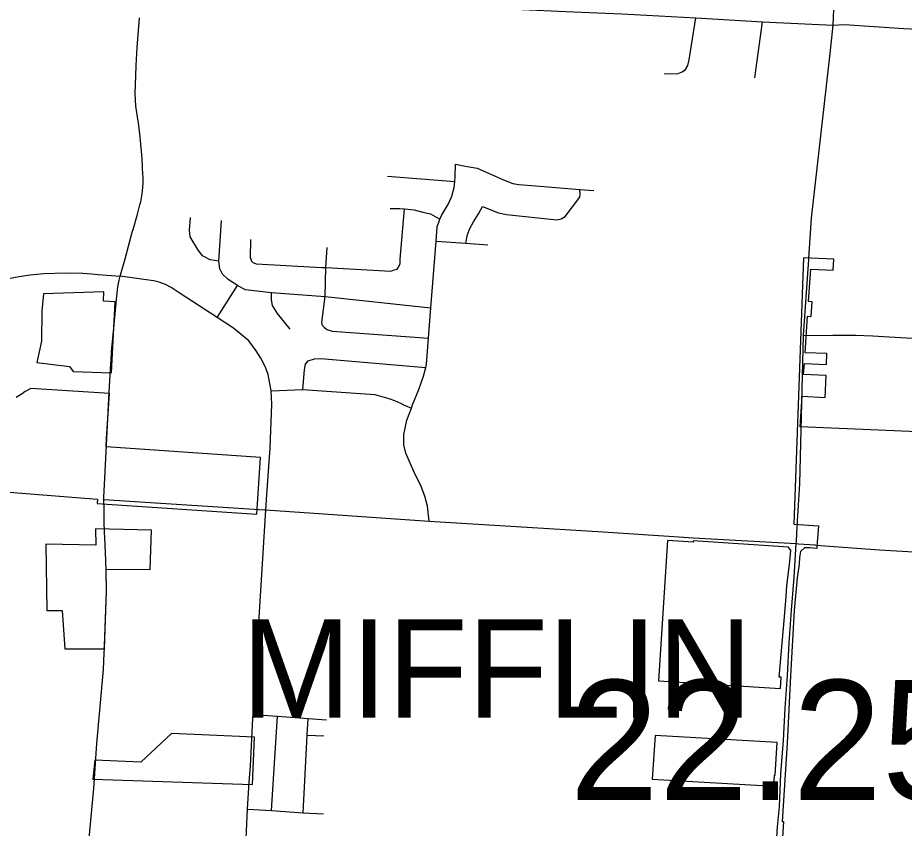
# Model space of a CAD drawing. Extents: x 1729596 to 1934326, y 644115 to 911751.
# Drawn here: x 1846156 to 1854280, y 733508 to 740936 of the extents above; entities that cross this region are included whole.
import ezdxf

# ---------------------------------------------------------------- set-up
doc = ezdxf.new("R2010")
doc.units = 0
for name, color, linetype in [('Default', 7, 'Continuous'), ('GM_X_City_Street', 7, 'Continuous'), ('GM_X_Corporation', 7, 'Continuous'), ('GM_X_County_Road', 7, 'Continuous'), ('GM_X_Township_Text', 7, 'Continuous')]:
    doc.layers.add(name, color=color, linetype=linetype)

msp = doc.modelspace()

# ---------------------------------------------------------------- linework, layer by layer
at = {"layer": 'GM_X_City_Street'}
for points in [[(1853599.9, 740608.8), (1853629, 740869.1), (1853691.3, 742408), (1853766.1, 743292), (1853772.6, 743369.5)], [(1847321.8, 741251.9), (1847351.3, 741244.1), (1847381.6, 741239.7), (1847603, 741215.4), (1849529.3, 741090.6), (1849921.6, 741065.2), (1850431.1, 741032.2), (1850777.5, 741011.4), (1851179.4, 740992.3), (1851693.3, 740972.3), (1852368.6, 740935.9), (1852982.3, 740899.4), (1853629, 740869.1), (1853731.5, 740872.5), (1854274.9, 740838.7), (1855574.3, 740776.2), (1855702.7, 740769.8)], [(1847298.1, 739586.2), (1847291.7, 739680.5), (1847274.4, 739875.8), (1847261.3, 739968.7), (1847237.9, 740126.6), (1847232.7, 740241.2), (1847237.1, 740404.4), (1847241.4, 740497.3), (1847250.9, 740663.1), (1847272.6, 740936.5)], [(1852079.7, 740424), (1852199.7, 740421.7), (1852243.8, 740439.7), (1852275.9, 740461.6), (1852296, 740497.6), (1852308.1, 740549.7), (1852368.6, 740935.9)], [(1852909.8, 740383.9), (1852982.3, 740899.4)], [(1853405.8, 738733.4), (1853430.7, 739098.3), (1853599.9, 740608.8)], [(1847275.9, 739222.6), (1847283.1, 739249), (1847295.2, 739322.8), (1847303, 739381), (1847304.7, 739425.3), (1847304.7, 739469.5), (1847300.4, 739552.9), (1847298.1, 739586.2)], [(1849926.5, 736322.5), (1849909.9, 736459.2), (1849885.1, 736551.7), (1849852.4, 736640.4), (1849784.3, 736777.6), (1849712.7, 736946.9), (1849693.7, 737021.3), (1849693.1, 737117.5), (1849722.9, 737249.3), (1849763, 737356.8), (1849774.9, 737388.9), (1849832.9, 737528.3), (1849874.6, 737652), (1849894.5, 737730.1), (1849902.1, 737759.8), (1849920.8, 738000.6), (1849942.4, 738278.2), (1849989.7, 738888.8), (1849999.8, 739018.9), (1850016.6, 739072.7), (1850024.1, 739089.2), (1850039.3, 739122.5), (1850104.8, 739231.8), (1850133.8, 739299.5), (1850155, 739381.4), (1850160.1, 739435.2), (1850164.3, 739479.4), (1850167.9, 739593.6)], [(1850167.9, 739593.6), (1850273.6, 739572.1), (1850365.5, 739558.8), (1850468.8, 739511.3), (1850607.9, 739451.2), (1850691.5, 739417.9), (1850749.3, 739409.1), (1850903.2, 739394.9), (1851308.3, 739361.8), (1851434.6, 739351.4)], [(1849544.4, 739484.1), (1850160.1, 739435.2)], [(1850416.5, 739205.4), (1850561.7, 739147.2), (1850635.5, 739132.2), (1851096.8, 739083.6), (1851134.9, 739093.1), (1851171.2, 739114.7), (1851305.7, 739291.1), (1851310.1, 739317.1), (1851308.3, 739361.8)], [(1847205.3, 738970.6), (1847212.1, 738995.5), (1847252.5, 739136.5), (1847275.9, 739222.6)], [(1849568.2, 739189.2), (1849656.2, 739188), (1849699.9, 739184.1), (1849788.1, 739176.1), (1849867.8, 739155), (1849937.5, 739138), (1850024.1, 739089.2)], [(1849634.4, 738633.2), (1849644.7, 738651.1), (1849659.1, 738683), (1849661.7, 738723), (1849699.9, 739184.1)], [(1850261.7, 738870), (1850278.9, 738948.8), (1850297.6, 739004.7), (1850332.5, 739066.3), (1850377.6, 739139.8), (1850416.5, 739205.4)], [(1847997.8, 738704.1), (1847917.7, 738718.3), (1847848.2, 738753.9), (1847805.5, 738811), (1847736, 738928.5), (1847728.9, 738989), (1847737.8, 739104.8)], [(1848168.8, 738481.4), (1848084.2, 738535.8), (1848033.4, 738584.7), (1848006.7, 738634.6), (1847997.8, 738704.1), (1848022.7, 739078.1)], [(1847065.8, 738409.2), (1847069.5, 738444.4), (1847076.5, 738485.2), (1847085.6, 738529.7), (1847095.9, 738566.4), (1847139, 738725.6), (1847205.3, 738970.6)], [(1848305.3, 738696), (1848287.8, 738736.3), (1848292.2, 738904.6)], [(1849989.7, 738888.8), (1850261.7, 738870), (1850463.6, 738856.1)], [(1848962.9, 738099.6), (1848949.1, 738115.8), (1848943.5, 738142), (1848973.9, 738381.7), (1848978.4, 738645.6), (1848991.2, 738830.6)], [(1848305.3, 738696), (1848341, 738679.4), (1848942.8, 738647.5)], [(1848942.8, 738647.5), (1848944.2, 738647.4), (1848978.4, 738645.6), (1849574.1, 738614), (1849606.3, 738625.6), (1849634.4, 738633.2)], [(1845830.7, 738497.7), (1845986.1, 738530.4), (1846169.5, 738565.2), (1846270.2, 738578.5), (1846301, 738581.6)], [(1846301, 738581.6), (1846393.9, 738591), (1846592.9, 738597.1), (1846751.8, 738593.7), (1846831.3, 738588.3)], [(1846831.3, 738588.3), (1846892.4, 738584.1), (1847095.9, 738566.4)], [(1847403.1, 738523.7), (1847401.2, 738524.2), (1847095.9, 738566.4)], [(1848450.5, 736736.3), (1848468, 736996), (1848484.1, 737395), (1848478.7, 737516.1), (1848452, 737667.5), (1848427.1, 737733.4), (1848382.5, 737817.1), (1848341.6, 737883), (1848273.9, 737973.8), (1848132.3, 738090.5), (1847984.5, 738190.2), (1847633.6, 738413.7), (1847560.5, 738462.7), (1847510.7, 738491.2), (1847452.8, 738511.7), (1847403.1, 738523.7)], [(1847984.5, 738190.2), (1848168.8, 738481.4)], [(1848168.8, 738481.4), (1848240, 738445.8), (1848480.5, 738417.3), (1848973.9, 738381.7), (1849942.4, 738278.2)], [(1847060.2, 738356), (1847065.8, 738409.2)], [(1848653.3, 738080.7), (1848535.7, 738226.7), (1848489.4, 738298), (1848480.5, 738349.6), (1848480.5, 738417.3)], [(1848962.9, 738099.6), (1848988.6, 738079.2), (1849038.4, 738064.5), (1849920.8, 738000.6)], [(1853357.3, 738022.6), (1853625.1, 738025.7), (1853836.7, 738025.7), (1853992.6, 738020.9), (1854091.2, 738016.2), (1854407.9, 737997.1), (1854412.9, 737997)], [(1848769, 737530.3), (1848783.3, 737708.4), (1848792.2, 737761.9), (1848817.1, 737792.2)], [(1848817.1, 737792.2), (1848875.9, 737810), (1848932.9, 737811.7), (1849894.5, 737730.1)], [(1846994.6, 737503.4), (1846994.9, 737507.7), (1847002.7, 737663.6)], [(1848478.7, 737516.1), (1848769, 737530.3), (1849428.1, 737482.3), (1849557.7, 737448), (1849609.5, 737429.3), (1849663.1, 737404.5), (1849690.9, 737390), (1849763, 737356.8)], [(1848429.6, 736426.8), (1848439.1, 736568), (1848450.5, 736736.3)], [(1846953.9, 736172.3), (1846952.3, 736215.2), (1846948.8, 736321.1), (1846946.9, 736436.7)], [(1848310.9, 734518.3), (1848312.4, 734550.7), (1848429.6, 736426.8)], [(1848418.6, 736427.5), (1848429.6, 736426.8), (1849926.5, 736322.5), (1851522.3, 736223.7), (1852259.1, 736174.5)], [(1852999.3, 731979), (1852998.2, 732019.1), (1853029, 732220.6), (1853046, 732657.8), (1853090.4, 733084.8), (1853117.4, 733522.5), (1853138.3, 733705.5), (1853148.7, 734008.6), (1853172.2, 734311.7), (1853187.9, 734609.6), (1853208.8, 734907.5), (1853224.5, 735208), (1853248, 735505.9), (1853269.9, 735806.4), (1853290.1, 736117.5), (1853291.2, 736137.1), (1853299.5, 736274.4)], [(1852259.1, 736174.5), (1852345.8, 736168.7), (1853290.1, 736117.5), (1853311.9, 736115.9)], [(1853311.9, 736115.9), (1853461.6, 736104.6), (1853469.6, 736104)], [(1846647.4, 732279.6), (1846651.1, 732291.6), (1846676.9, 732374), (1846704.9, 732465.2), (1846722.8, 732539.8), (1846738, 732621.5), (1846759.8, 732864), (1846811.7, 733418.3), (1846853.4, 733871.5), (1846882.1, 734285.1), (1846942.8, 734961.7), (1846948.4, 735114.9)], [(1848312.4, 734550.7), (1848537.4, 734533.9), (1848816.3, 734513.1), (1848986.3, 734500.4)], [(1848480.5, 733669.7), (1848537.4, 734533.9)], [(1848772.2, 733651), (1848808.6, 734362.6), (1848816.3, 734513.1)], [(1848808.6, 734362.6), (1848962.2, 734354.4)], [(1848192.1, 732344), (1848231.1, 733011), (1848261.3, 733683.7), (1848273.2, 733882.2)], [(1848261.3, 733683.7), (1848480.5, 733669.7), (1848772.2, 733651), (1848958.1, 733639.1)]]:
    msp.add_lwpolyline(points, dxfattribs=at)
at = {"layer": 'GM_X_Corporation'}
for points in [[(1855264, 737105.9), (1853325.3, 737187), (1853344.5, 737467.4), (1853553.9, 737457), (1853563, 737657.7), (1853358.1, 737667), (1853364.9, 737766.8), (1853567.6, 737757.6), (1853572.1, 737857.5), (1853371.7, 737866.6), (1853394.5, 738200.9), (1853427.5, 738199.4), (1853436.6, 738333.1), (1853403.6, 738334.6), (1853423.9, 738632), (1853628.7, 738622.6), (1853635.5, 738722.4), (1853355.8, 738735.2), (1853266.9, 736295.4), (1853495.6, 736278.3), (1853483.3, 736127.1), (1853479.2, 736073.1), (1853412.3, 736078.2), (1853365.5, 736079.2), (1853327.9, 736045.8), (1853321.2, 735989.2), (1853317.1, 735929.5), (1853297.4, 735804.6), (1853270.8, 735504.5), (1853238.7, 734905.4), (1853208.4, 734287.8), (1853162.1, 733570.4), (1853172.3, 733569.7), (1853085.7, 732132.1)], [(1845689.3, 736619.3), (1846885.6, 736524.7), (1846885, 736485.7), (1848345.8, 736385.1), (1848379.4, 736905.6), (1846967.1, 737003.2), (1846970.6, 737079.2), (1846996.1, 737492.2), (1846274.5, 737537), (1846223.4, 737511.5), (1846196.5, 737488), (1846142.6, 737454.3)]]:
    msp.add_lwpolyline(points, dxfattribs=at)
for points in [[(1846329.8, 737775.9), (1846631.3, 737739.7), (1846662.9, 737693.7), (1847015.3, 737682.4), (1847048.7, 738332.6), (1846940.9, 738339.8), (1846945.7, 738424.3), (1846392.3, 738406.4), (1846376.5, 738245.6), (1846373.7, 737973.4)], [(1846414.6, 736111.4), (1846422.4, 735502.3), (1846563.9, 735502.3), (1846588.5, 735151.6), (1846948.9, 735151.6), (1846951.3, 735178.7), (1846968.3, 735678.4), (1846965.9, 735881.4), (1847370.5, 735879.1), (1847381.1, 736241.1), (1846869.8, 736252.7), (1846871, 736102.7)], [(1852027.4, 734857.9), (1853145.9, 734789.2), (1853152.3, 734891.4), (1853134, 734892.6), (1853182.6, 735445.9), (1853196.8, 735632.4), (1853205.2, 735732.5), (1853227.3, 735923.8), (1853242.1, 736052.7), (1853220.4, 736085.6), (1852346.3, 736143.7), (1852345.3, 736130.6), (1852110.3, 736145.3)], [(1846862.2, 734132), (1846843.7, 733959.4), (1848305.7, 733910.4), (1848325.4, 734342.6), (1847563.7, 734377.1), (1847283.8, 734114.9)], [(1851996.1, 734357), (1851971.2, 733957.4), (1853085.3, 733892.9), (1853091.5, 733994.7), (1853096.6, 733994.4), (1853115.1, 734293.6)]]:
    msp.add_lwpolyline(points, close=True, dxfattribs=at)
at = {"layer": 'GM_X_County_Road'}
for points in [[(1853299.5, 736274.4), (1853323, 736664.7), (1853357.3, 738022.6), (1853404.9, 738720.8), (1853405.8, 738733.4)], [(1847037.2, 738089.7), (1847037.4, 738091.9), (1847060, 738353.2), (1847060.2, 738356)], [(1847009.3, 737770.3), (1847010.5, 737787.2), (1847015.7, 737877.5), (1847037.2, 738089.7)], [(1847002.7, 737663.6), (1847005.3, 737715.2), (1847009.3, 737770.3)], [(1846946.9, 736436.7), (1846945.4, 736522.5), (1846946.2, 736542.5), (1846953.2, 736717.8), (1846994.6, 737503.4)], [(1846945.4, 736522.5), (1848418.6, 736427.5)], [(1846948.4, 735114.9), (1846949.7, 735151.8), (1846967.9, 735679.6), (1846965.3, 735867.1), (1846961.9, 735962.6), (1846953.9, 736172.3)], [(1853469.6, 736104), (1854052.9, 736059.9), (1854469, 736034.4)], [(1848273.2, 733882.2), (1848278.4, 733969.1), (1848289.2, 734076.1), (1848310.9, 734518.3)]]:
    msp.add_lwpolyline(points, dxfattribs=at)

# ---------------------------------------------------------------- texts
at = {"layer": 'Default'}
msp.add_text('22.25', height=1100, dxfattribs=at).set_placement((1851212.5, 733766.1))
at = {"layer": 'GM_X_Township_Text'}
msp.add_text('MIFFLIN', height=900, rotation=0.00001, dxfattribs=at).set_placement((1848207.4, 734522.3))

doc.saveas('drawing.dxf')
